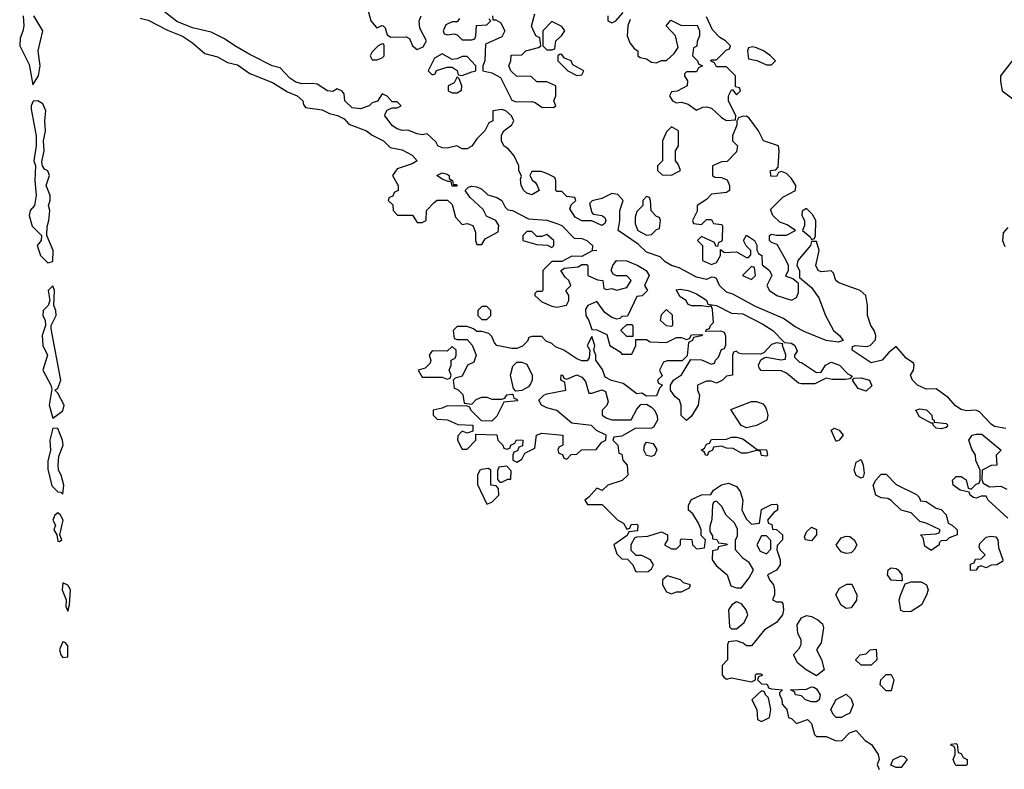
# Model space of a CAD drawing. Header units: inches. Extents: x 2701323 to 2964515, y 494916 to 722124.
# Tile 301 of 656: x 2779077 to 2783023, y 649511 to 652515. Entities that reach past the tile are written whole.
import ezdxf

# ---------------------------------------------------------------- set-up
doc = ezdxf.new("R2010")
doc.units = ezdxf.units.IN
doc.header["$MEASUREMENT"] = 0
for name, color, linetype in [('C7674', 7, 'Continuous'), ('C7675', 7, 'Continuous'), ('C7684', 7, 'Continuous'), ('C7685', 7, 'Continuous')]:
    doc.layers.add(name, color=color, linetype=linetype)

msp = doc.modelspace()

# ---------------------------------------------------------------- linework, layer by layer
at = {"layer": 'C7674', "color": 2, "elevation": 6}
msp.add_lwpolyline([(2779241.3, 650000), (2779237.3, 649990), (2779242, 649970), (2779250, 649958.8), (2779270, 649962), (2779270, 650000)], dxfattribs=at)
at = {"layer": 'C7675', "color": 2, "elevation": 6}
for points in [[(2780000, 652375.2), (2779939, 652410), (2779898.7, 652438.7), (2779844.4, 652464.4), (2779770, 652482.9), (2779707.1, 652507.1), (2779651.4, 652551.4)], [(2779090.7, 652530), (2779093.4, 652490), (2779090.5, 652469.5), (2779078.8, 652441.2), (2779077.3, 652410), (2779115.9, 652335.9), (2779130, 652254), (2779152.7, 652290), (2779159.3, 652330), (2779152, 652390), (2779169.5, 652470), (2779134.5, 652530)], [(2779560.6, 652520.6), (2779592.8, 652512.8), (2779670, 652472.7), (2779730, 652448.4), (2779770, 652422.4), (2779818.9, 652378.9), (2779870, 652366.4), (2779910, 652343.8), (2779950, 652334.4), (2779999.5, 652299.5), (2780000, 652299.4)], [(2779270, 650000), (2779270, 650006), (2779259, 650019), (2779250, 650022), (2779241.3, 650000)]]:
    msp.add_lwpolyline(points, dxfattribs=at)
for points in [[(2779150, 652189.2), (2779131, 652189), (2779123, 652170), (2779123.4, 652156.6), (2779143.8, 652050), (2779143.8, 652010), (2779133.4, 651950), (2779140.7, 651930), (2779138, 651870), (2779143, 651810), (2779136.3, 651770), (2779119.1, 651750), (2779114.9, 651730), (2779127.2, 651687.2), (2779164.7, 651650), (2779162.8, 651630), (2779146.8, 651610), (2779160.5, 651570), (2779190, 651541), (2779210, 651546), (2779211.3, 651590), (2779186, 651650), (2779186.8, 651686.8), (2779194.5, 651710), (2779198, 651750), (2779192.7, 651770), (2779199.3, 651790), (2779199.3, 651810), (2779184, 651850), (2779197, 651890), (2779190, 651908.7), (2779176.5, 651916.5), (2779169.1, 651929.1), (2779166, 651946), (2779175.1, 651990), (2779172.3, 652030), (2779180.9, 652070), (2779178, 652110), (2779182.7, 652150), (2779170, 652177.2)], [(2779210, 651448.7), (2779191.3, 651430), (2779198, 651390), (2779192, 651370), (2779170.8, 651350), (2779170.7, 651330), (2779179.1, 651310), (2779180.7, 651290), (2779167.4, 651250), (2779170.5, 651210), (2779188.2, 651170), (2779170.6, 651110), (2779202, 651050), (2779206, 651034), (2779195.5, 650970), (2779210, 650918), (2779250, 650947.7), (2779256.2, 650970), (2779230, 651018), (2779218, 651030), (2779230, 651038), (2779242, 651070), (2779203.7, 651276.3), (2779204, 651290), (2779222.9, 651330), (2779222, 651350), (2779214.5, 651370), (2779216.2, 651430)], [(2779210, 650878), (2779198, 650830), (2779200.5, 650790), (2779190, 650746), (2779190, 650714), (2779206.4, 650646.4), (2779230, 650622.8), (2779242, 650622), (2779250, 650614), (2779254.5, 650650), (2779243.7, 650690), (2779233.3, 650710), (2779231.2, 650731.2), (2779234.2, 650765.8), (2779251.6, 650810), (2779249.4, 650830), (2779230, 650877.2)], [(2779230, 650539.3), (2779218.8, 650530), (2779210.8, 650510), (2779220.7, 650490), (2779214.8, 650470), (2779226.8, 650450), (2779230, 650424.7), (2779236.4, 650423.6), (2779246, 650430), (2779238, 650450), (2779251.2, 650510), (2779241.2, 650530)], [(2779250, 650258), (2779247.7, 650230), (2779264, 650190), (2779262.8, 650162.8), (2779270, 650144.7), (2779277.2, 650170), (2779280.9, 650230), (2779270, 650249)]]:
    msp.add_lwpolyline(points, close=True, dxfattribs=at)
at = {"layer": 'C7684', "color": 2, "elevation": 6}
for points in [[(2781914, 650000), (2781914, 649950), (2781892.7, 649927.3), (2781892, 649890), (2781899.6, 649879.6), (2781910, 649872), (2781930, 649878), (2782010, 649862), (2782026, 649870), (2782026, 649890), (2782030, 649894), (2782050, 649894), (2782052.7, 649887.3), (2782038, 649882), (2782034, 649870), (2782050, 649854), (2782072.7, 649852.7), (2782078, 649838), (2782090, 649834), (2782134, 649830), (2782122, 649818), (2782122, 649810), (2782131.6, 649791.6), (2782132.7, 649772.7), (2782152, 649750), (2782158, 649718), (2782170, 649714), (2782190, 649694), (2782234, 649710), (2782250, 649694), (2782262, 649650), (2782270, 649642), (2782310, 649642), (2782350, 649624.7), (2782373.6, 649626.4), (2782402.7, 649657.3), (2782430, 649666), (2782466, 649626), (2782490.5, 649610.5), (2782518, 649570), (2782522, 649550), (2782514, 649530), (2782522, 649510)], [(2782278, 650000), (2782271.3, 649990), (2782290.8, 649950.8), (2782302, 649910), (2782270, 649886), (2782229.1, 649909.1), (2782196.4, 649936.4), (2782178, 649970), (2782203.1, 649996.9), (2782204.4, 650000)]]:
    msp.add_lwpolyline(points, dxfattribs=at)
for points in [[(2782450, 649928), (2782428.4, 649948.4), (2782428.4, 649951.6), (2782446, 649970), (2782470, 649974), (2782486, 649990), (2782510, 649992), (2782512, 649950), (2782490, 649928)], [(2782550, 649826), (2782526, 649850), (2782528, 649870), (2782550, 649891.3), (2782570, 649891.3), (2782581, 649870), (2782570, 649826)], [(2782250, 649782), (2782226, 649790), (2782210, 649806), (2782186, 649810), (2782182, 649822), (2782166, 649830), (2782230, 649832), (2782250, 649842), (2782259.6, 649839.6), (2782270, 649834), (2782284.7, 649810), (2782282, 649790), (2782270, 649782)], [(2782050, 649826), (2782012, 649790), (2782032, 649750), (2782034, 649710), (2782050, 649702), (2782082, 649718), (2782088, 649750), (2782078, 649798), (2782066, 649810), (2782062, 649822)], [(2782350, 649718), (2782338, 649730), (2782328.7, 649750), (2782348.9, 649791.1), (2782390, 649812), (2782410, 649794), (2782418, 649770), (2782403.6, 649736.4), (2782390, 649728.7), (2782370, 649718)], [(2782830, 649526), (2782826, 649530), (2782818, 649550), (2782826, 649570), (2782826, 649590), (2782822, 649602), (2782808.4, 649608.4), (2782810, 649612), (2782830, 649614), (2782834, 649610), (2782838, 649578), (2782850, 649574), (2782858, 649558), (2782874, 649550), (2782874, 649530), (2782870, 649526)], [(2782590, 649518), (2782568, 649528), (2782578, 649550), (2782610, 649564.7), (2782622, 649562), (2782634, 649550), (2782610, 649518)]]:
    msp.add_lwpolyline(points, close=True, dxfattribs=at)
at = {"layer": 'C7685', "color": 2, "elevation": 6}
for points in [[(2780474, 652550), (2780484.7, 652510), (2780505.4, 652485.4), (2780510, 652482), (2780528.4, 652491.6), (2780534, 652490), (2780542, 652482), (2780550, 652454), (2780564.7, 652444.7), (2780626.4, 652446.4), (2780639.8, 652439.8), (2780651.3, 652410), (2780670, 652396), (2780694, 652406), (2780708, 652430), (2780680.4, 652480.4), (2780678, 652510), (2780686, 652530)], [(2780839.6, 652520.4), (2780830, 652506), (2780810, 652506), (2780785.4, 652494.6), (2780774, 652470), (2780778, 652458), (2780790, 652454), (2780818, 652458), (2780830, 652454), (2780850, 652434), (2780890, 652434), (2780902, 652438), (2780906, 652450), (2780908, 652492), (2780950, 652494), (2780966, 652510), (2780958, 652518)], [(2780972, 652530), (2780974, 652514), (2780986, 652514), (2781003.6, 652503.6), (2781022, 652470), (2781010, 652446), (2780943.6, 652416.4), (2780942, 652350), (2780934, 652330), (2780934, 652310), (2780970, 652302), (2781003.6, 652283.6), (2781050, 652192), (2781066.4, 652186.4), (2781130, 652187.3), (2781143.5, 652183.5), (2781170, 652164.7), (2781216.4, 652163.6), (2781226, 652170), (2781218, 652190), (2781226, 652210), (2781226, 652250), (2781190, 652266), (2781150, 652266), (2781127.3, 652287.3), (2781068.7, 652288.7), (2781046, 652310), (2781038, 652330), (2781046, 652350), (2781047.3, 652372.7), (2781090, 652374), (2781106, 652390), (2781156.4, 652403.6), (2781166, 652410), (2781162, 652442), (2781146, 652450), (2781129.1, 652489.1), (2781141.2, 652538.8)], [(2781434, 652530), (2781434, 652510), (2781450, 652502), (2781466, 652510), (2781496.4, 652543.6)], [(2781523.6, 652516.4), (2781514, 652490), (2781512, 652450), (2781522, 652422), (2781539.6, 652399.6), (2781554, 652390), (2781554, 652370), (2781563.6, 652363.6), (2781590, 652358), (2781610, 652344.7), (2781630, 652342), (2781648.9, 652351.1), (2781670, 652352), (2781700.4, 652379.6), (2781716.4, 652403.6), (2781706, 652450), (2781668, 652490), (2781687.3, 652512.7), (2781730, 652492), (2781792.7, 652492.7), (2781802, 652470), (2781802, 652450), (2781792.7, 652427.3), (2781791.6, 652408.4), (2781778, 652402), (2781774, 652370), (2781794, 652350), (2781798, 652338), (2781814, 652330), (2781798, 652322), (2781790, 652306), (2781750, 652306), (2781742, 652298), (2781742, 652290), (2781754, 652270), (2781752, 652250), (2781711.6, 652228.4), (2781690, 652226), (2781682, 652210), (2781694, 652190), (2781710, 652182), (2781730, 652184.7), (2781756, 652176), (2781790, 652152), (2781815.3, 652164.7), (2781830, 652166), (2781850, 652161), (2781890, 652122.8), (2781910, 652111.3), (2781946, 652114), (2781948, 652130), (2781918, 652190), (2781918, 652210), (2781930, 652234), (2781934, 652234), (2781950, 652214), (2781966, 652230), (2781962, 652242), (2781946, 652246), (2781946, 652290), (2781910, 652326), (2781870, 652326), (2781862, 652342), (2781846, 652350), (2781850, 652354), (2781870, 652354), (2781910, 652394), (2781922, 652398), (2781926, 652410), (2781906, 652430), (2781883.1, 652443.1), (2781854, 652474), (2781830, 652526)], [(2783030, 650876.9), (2782984.5, 650884.5), (2782970, 650893.6), (2782923.8, 650943.8), (2782909.7, 650949.7), (2782872.2, 650947.8), (2782850, 650952.3), (2782827.6, 650967.6), (2782799.7, 650999.8), (2782750, 651035.3), (2782710, 651034), (2782675.1, 651050), (2782655.1, 651070), (2782647.3, 651090), (2782659, 651110), (2782662, 651130), (2782659, 651139), (2782630, 651158), (2782590, 651206), (2782559.6, 651180.4), (2782533.4, 651150), (2782490, 651139.8), (2782413.2, 651190), (2782415.3, 651204.7), (2782426, 651210), (2782470, 651206), (2782486, 651210), (2782507.3, 651232.7), (2782508, 651250), (2782502, 651270), (2782488.7, 651290), (2782475.3, 651330), (2782475.3, 651370), (2782468, 651410), (2782446, 651430), (2782360.2, 651460.2), (2782348, 651470), (2782339, 651499), (2782330, 651508), (2782290, 651504), (2782278, 651510), (2782268, 651530), (2782282, 651590), (2782270, 651626), (2782250, 651626), (2782246, 651610), (2782196, 651550), (2782192, 651530), (2782202, 651510), (2782202, 651482), (2782250, 651442), (2782279.8, 651399.8), (2782307.3, 651330), (2782339.1, 651270), (2782362.8, 651250), (2782378, 651230), (2782356.9, 651223.1), (2782310, 651228.8), (2782223.5, 651263.5), (2782184.6, 651284.6), (2782137.9, 651317.9), (2782026.1, 651366.1), (2781935.3, 651415.3), (2781910, 651422.7), (2781881.3, 651450), (2781870, 651478), (2781862, 651482), (2781850, 651482.7), (2781830, 651474), (2781790, 651483.5), (2781720.4, 651520.4), (2781689.8, 651529.8), (2781664.8, 651544.8), (2781644.4, 651564.4), (2781590, 651583.5), (2781555.4, 651615.4), (2781475.3, 651670), (2781482, 651710), (2781482, 651750), (2781495.3, 651790), (2781474, 651814), (2781450, 651818), (2781410, 651799), (2781371.1, 651788.9), (2781361, 651779), (2781370, 651742), (2781376, 651736), (2781410.8, 651730.8), (2781422, 651722), (2781426.8, 651710), (2781422, 651698), (2781410.3, 651689.7), (2781370, 651709.6), (2781330, 651708.4), (2781303.6, 651723.6), (2781282.7, 651757.3), (2781287.3, 651772.7), (2781306, 651790), (2781302, 651802), (2781270, 651806), (2781250, 651826), (2781230, 651826), (2781226, 651830), (2781226, 651870), (2781222, 651882), (2781190, 651898), (2781167.3, 651907.3), (2781130, 651906), (2781122, 651890), (2781132, 651870), (2781143.5, 651863.5), (2781151.1, 651851.1), (2781158.8, 651830), (2781130, 651813.6), (2781110, 651819.7), (2781097.6, 651830), (2781087.3, 651850), (2781084, 651876), (2781088, 651888), (2781078, 651910), (2781078, 651930), (2781059, 651970), (2781036.5, 651996.5), (2781018, 652010), (2781008, 652030), (2781008.4, 652051.6), (2781018, 652070), (2781050, 652094), (2781058, 652110), (2781048, 652130), (2781026, 652150), (2781010, 652155.3), (2780974, 652150), (2780974, 652110), (2780958, 652102), (2780942, 652070), (2780910, 652038), (2780890, 652008), (2780870, 651998), (2780850, 651998), (2780828.9, 652008.9), (2780790, 651999.5), (2780770, 652001.6), (2780753.2, 652010), (2780745.4, 652025.4), (2780710, 652058), (2780690, 652054), (2780670, 652057.2), (2780632.9, 652072.9), (2780610, 652071.6), (2780590, 652078), (2780572, 652090), (2780541.2, 652130), (2780542, 652138), (2780550, 652152), (2780570, 652162), (2780590, 652162), (2780606, 652170), (2780590, 652186), (2780570, 652186), (2780550, 652208), (2780530, 652218), (2780511.1, 652188.9), (2780490, 652182), (2780478, 652170), (2780442.8, 652157.2), (2780410, 652161.3), (2780380.7, 652190), (2780378, 652218), (2780369.1, 652229.1), (2780350, 652238), (2780332.8, 652227.2), (2780310.5, 652229.5), (2780270, 652256), (2780250, 652259.6), (2780210, 652257.3), (2780184.5, 652264.5), (2780160.2, 652280.2), (2780121.5, 652321.5), (2780089.7, 652329.7), (2780009.7, 652369.7), (2780000, 652375.2)], [(2783054.9, 652350), (2783007.7, 652290), (2783007.7, 652267.7), (2783014.8, 652230), (2783057.6, 652197.6)], [(2780000, 652299.4), (2780090, 652263.7), (2780150, 652226), (2780190, 652210.4), (2780212.4, 652190), (2780215.2, 652175.2), (2780223.4, 652163.4), (2780290, 652153.7), (2780319.5, 652139.5), (2780351.6, 652131.6), (2780377.4, 652117.4), (2780396.1, 652096.1), (2780466.8, 652070), (2780490, 652052.4), (2780534.8, 652030), (2780562.5, 652002.5), (2780610, 651994), (2780650, 651972.2), (2780670.8, 651949.2), (2780650, 651937.2), (2780590, 651918), (2780572, 651890), (2780594, 651850), (2780594, 651830), (2780578, 651822), (2780572.7, 651807.3), (2780558, 651802), (2780554, 651790), (2780572.7, 651772.7), (2780574, 651750), (2780592, 651732), (2780651.6, 651731.6), (2780670, 651702), (2780690, 651702), (2780706, 651710), (2780708, 651750), (2780738, 651782), (2780750, 651792), (2780791.6, 651791.6), (2780810, 651774), (2780823.6, 651723.6), (2780850, 651694), (2780870, 651698), (2780894, 651690), (2780903.6, 651663.6), (2780904.7, 651630), (2780910, 651614), (2780930, 651614), (2780943.1, 651636.9), (2780995.3, 651664.7), (2780998, 651690), (2780986, 651710), (2780948, 651728), (2780934.6, 651754.6), (2780882.7, 651802.7), (2780862, 651830), (2780876, 651844), (2780890, 651847.7), (2780910, 651845.5), (2780930, 651835.8), (2780953.5, 651813.5), (2780990, 651802), (2781010, 651790.4), (2781023.5, 651763.5), (2781033.7, 651753.7), (2781052, 651750), (2781116.3, 651716.3), (2781190, 651711.8), (2781230, 651698.3), (2781250.2, 651690.2), (2781299.8, 651639.8), (2781330, 651637.6), (2781350.2, 651630.2), (2781373.4, 651610), (2781371.6, 651591.6), (2781390.5, 651589.5), (2781371.3, 651588.7), (2781330, 651566), (2781290, 651568), (2781250, 651546), (2781210, 651546), (2781174, 651510), (2781174, 651430), (2781170, 651426), (2781150, 651426), (2781142, 651418), (2781142, 651410), (2781170, 651384.7), (2781210, 651366.8), (2781230, 651362.8), (2781268.4, 651371.6), (2781278, 651390), (2781278, 651410), (2781266, 651430), (2781286, 651450), (2781278, 651470), (2781263.1, 651483.1), (2781246, 651510), (2781260.4, 651519.6), (2781315.3, 651524.7), (2781330, 651534), (2781350, 651534), (2781354, 651530), (2781354, 651490), (2781392.7, 651472.7), (2781414, 651470), (2781418, 651438), (2781430, 651434), (2781450, 651438), (2781470, 651431.3), (2781510, 651442), (2781528, 651470), (2781510, 651488), (2781468.7, 651488.7), (2781455.3, 651495.3), (2781448, 651510), (2781454, 651530), (2781468.7, 651550), (2781510, 651548), (2781554, 651530), (2781587.7, 651510), (2781600.7, 651490), (2781582, 651450), (2781594, 651430), (2781571.6, 651408.4), (2781550, 651406), (2781512.7, 651327.3), (2781490, 651326), (2781482, 651318), (2781470, 651315.3), (2781450, 651322), (2781422, 651342), (2781390, 651386), (2781354, 651370), (2781345.4, 651354.6), (2781346, 651330), (2781358, 651310), (2781370, 651274), (2781390, 651272), (2781430, 651254), (2781442, 651210), (2781483.6, 651183.6), (2781490, 651174), (2781530, 651174), (2781546, 651210), (2781546, 651234), (2781590, 651234), (2781604.7, 651224.7), (2781670, 651222), (2781710, 651242), (2781730, 651242), (2781750, 651234), (2781762, 651238), (2781770, 651252), (2781814, 651254), (2781810, 651248), (2781778, 651242), (2781774, 651230), (2781758, 651222), (2781752.7, 651167.3), (2781732, 651148), (2781672.7, 651147.3), (2781658, 651142), (2781642, 651110), (2781651.6, 651088.4), (2781634, 651070), (2781638, 651058), (2781654, 651050), (2781642, 651038), (2781630, 651008), (2781590, 651006), (2781570, 651018), (2781550, 651015.3), (2781496.5, 651056.5), (2781448.7, 651068.7), (2781423.1, 651083.1), (2781413.6, 651113.6), (2781386, 651150), (2781386, 651170), (2781378, 651190), (2781382, 651210), (2781370, 651246), (2781352, 651210), (2781362, 651190), (2781359.6, 651160.4), (2781351.6, 651148.4), (2781330, 651148), (2781310, 651155.3), (2781258, 651190), (2781224, 651204), (2781210, 651218), (2781187.3, 651227.3), (2781170, 651246), (2781130, 651246), (2781118, 651242), (2781112.7, 651227.3), (2781092.7, 651207.3), (2781070, 651198), (2781050, 651198), (2780990, 651208.7), (2780980.2, 651220.2), (2780970, 651246), (2780958, 651258), (2780930, 651266), (2780910, 651266), (2780896.4, 651276.4), (2780870, 651286), (2780830, 651286), (2780814, 651270), (2780818, 651238), (2780830, 651234), (2780870, 651234), (2780891.1, 651211.1), (2780906.8, 651170), (2780896.8, 651143.2), (2780872, 651130), (2780850, 651086), (2780822, 651078), (2780814, 651070), (2780818, 651038), (2780832.7, 651032.7), (2780852.7, 651012.7), (2780858, 650978), (2780890, 650974), (2780907.3, 650992.7), (2780930, 651002), (2780950, 651002), (2780970, 650994), (2781010, 650994), (2781022, 650998), (2781030, 651012), (2781050, 651014), (2781054, 651014), (2781058, 650998), (2781070, 650994), (2781072, 650988), (2781018, 650982), (2780990, 650926), (2780970, 650906), (2780928, 650908), (2780886, 650950), (2780882, 650962), (2780870, 650966), (2780790, 650968), (2780770, 650958), (2780734, 650950), (2780734, 650930), (2780750, 650914), (2780791.6, 650911.6), (2780832.7, 650892.7), (2780894, 650890), (2780894, 650866), (2780870, 650858), (2780850, 650866), (2780832.7, 650847.3), (2780832, 650830), (2780850, 650794), (2780870, 650794), (2780906, 650830), (2780906, 650854), (2780990, 650852), (2780994, 650830), (2781014, 650810), (2781018, 650798), (2781030, 650794), (2781042, 650798), (2781046, 650810), (2781062, 650818), (2781068.4, 650831.6), (2781094, 650830), (2781092.7, 650807.3), (2781078, 650802), (2781072.7, 650787.3), (2781058, 650782), (2781054, 650770), (2781054, 650750), (2781070, 650742), (2781090, 650754), (2781102, 650778), (2781142, 650798), (2781148, 650850), (2781170, 650858), (2781254, 650850), (2781254, 650810), (2781238, 650802), (2781234, 650790), (2781238, 650778), (2781252.7, 650772.7), (2781258, 650758), (2781270, 650754), (2781287.3, 650772.7), (2781310, 650774), (2781328.4, 650791.6), (2781387.3, 650792.7), (2781410, 650822), (2781426, 650830), (2781428, 650850), (2781389.1, 650869.1), (2781368.9, 650888.9), (2781290, 650898), (2781230, 650949), (2781190, 650959), (2781168, 650970), (2781158, 650990), (2781178, 651010), (2781190, 651016), (2781266, 651030), (2781262, 651062), (2781246, 651070), (2781248, 651092), (2781254, 651090), (2781258, 651078), (2781270, 651074), (2781310, 651091.3), (2781330, 651082), (2781345.4, 651065.4), (2781358, 651018), (2781370, 651018), (2781410, 651032), (2781424.7, 651024.7), (2781435.3, 650984.7), (2781431, 650969), (2781412, 650950), (2781412, 650930), (2781430, 650918), (2781450, 650912), (2781528, 650912), (2781550, 650954), (2781567.3, 650972.7), (2781590, 650974), (2781610, 650962), (2781622, 650950), (2781632.7, 650927.3), (2781634, 650910), (2781618, 650882), (2781610, 650878), (2781543.6, 650876.4), (2781490, 650846), (2781458, 650842), (2781454, 650830), (2781474, 650810), (2781478, 650778), (2781490, 650774), (2781494, 650750), (2781512, 650730), (2781514, 650690), (2781491.6, 650668.4), (2781434, 650650), (2781412, 650628), (2781390, 650638), (2781358.8, 650601.2), (2781342, 650590), (2781352.7, 650572.7), (2781412, 650572), (2781474, 650510), (2781496.9, 650496.9), (2781510, 650474), (2781522, 650478), (2781528.4, 650491.6), (2781550, 650494), (2781554, 650490), (2781552.7, 650467.3), (2781518, 650462), (2781512, 650448), (2781458, 650410), (2781470, 650374), (2781490, 650354), (2781512.7, 650352.7), (2781534, 650330), (2781545.4, 650305.4), (2781550, 650302), (2781596.4, 650303.6), (2781610, 650314), (2781618, 650330), (2781606, 650350), (2781570, 650368), (2781548, 650368), (2781528, 650388), (2781528.4, 650411.6), (2781542, 650438), (2781550, 650442), (2781594.6, 650445.4), (2781650, 650462), (2781674, 650450), (2781674, 650430), (2781662, 650410), (2781690, 650394), (2781710, 650394), (2781726, 650410), (2781726, 650430), (2781730, 650434), (2781771.6, 650431.6), (2781774, 650410), (2781790, 650394), (2781822, 650398), (2781826, 650430), (2781808, 650448), (2781808, 650470), (2781798, 650498), (2781774.6, 650534.6), (2781758, 650550), (2781758, 650570), (2781770, 650592), (2781810, 650611.3), (2781847.3, 650612.7), (2781858, 650630), (2781890, 650651), (2781918, 650658), (2781950, 650644.7), (2781964.5, 650624.5), (2781976, 650590), (2781972, 650550), (2781990, 650514), (2782010, 650494), (2782042, 650498), (2782050, 650552), (2782090, 650572), (2782110, 650574), (2782114, 650570), (2782114, 650550), (2782099.6, 650540.4), (2782074, 650510), (2782078, 650498), (2782091.6, 650491.6), (2782094, 650474), (2782110, 650472), (2782134, 650450), (2782134, 650430), (2782112.7, 650407.3), (2782112, 650390), (2782124.7, 650350), (2782124.7, 650330), (2782110, 650308.7), (2782074, 650290), (2782082, 650270), (2782098, 650250), (2782102, 650230), (2782102, 650210), (2782094, 650190), (2782110, 650182), (2782130, 650182), (2782136, 650176), (2782138.8, 650150), (2782134.8, 650130), (2782110, 650099), (2782062, 650070), (2782010, 650006), (2781990, 650006), (2781976.4, 650016.4), (2781950, 650026), (2781918, 650022), (2781914, 650010), (2781914, 650000)], [(2783037.3, 651682.7), (2783018.8, 651661.2), (2783015.5, 651630), (2783025.8, 651605.8)], [(2783038, 650518), (2782958, 650590), (2782950, 650606), (2782930, 650606), (2782910, 650598), (2782900.4, 650600.4), (2782886, 650610), (2782882, 650622), (2782846, 650630), (2782818, 650650), (2782815.3, 650670), (2782830, 650684.7), (2782850, 650684.7), (2782871.1, 650671.1), (2782878, 650638), (2782890, 650634), (2782910, 650654), (2782922, 650658), (2782926, 650670), (2782926, 650710), (2782908.9, 650748.9), (2782908, 650770), (2782893.6, 650793.6), (2782880.9, 650830), (2782894, 650850), (2782910, 650854.6), (2782933.4, 650853.4), (2783010.6, 650790), (2782991.3, 650770), (2782994, 650730), (2782970, 650728), (2782934, 650710), (2782932.7, 650672.7), (2782938, 650658), (2782963.6, 650643.6), (2783010, 650646), (2783033, 650633)], [(2782204.4, 650000), (2782208.9, 650011.1), (2782209, 650030), (2782195.5, 650055.5), (2782193.2, 650090), (2782210, 650118), (2782230, 650126.8), (2782250, 650124), (2782276, 650110), (2782294.2, 650094.2), (2782298.4, 650078.4), (2782290, 650018), (2782278, 650000)]]:
    msp.add_lwpolyline(points, dxfattribs=at)
for points in [[(2781210, 652508), (2781174, 652470), (2781174, 652410), (2781190, 652394), (2781210, 652394), (2781222, 652398), (2781226, 652430), (2781248.7, 652450), (2781262, 652470), (2781250, 652488)], [(2780530, 652418), (2780514, 652410), (2780490, 652386), (2780482, 652370), (2780490, 652354), (2780510, 652354), (2780530, 652362), (2780538, 652370), (2780538, 652410), (2780536.4, 652416.4)], [(2782014, 652406), (2781998, 652402), (2781994, 652390), (2781998, 652358), (2782031.6, 652351.6), (2782070, 652334), (2782090, 652334), (2782106, 652350), (2782086, 652370), (2782058, 652390), (2782030, 652402)], [(2780770, 652378), (2780739.6, 652360.4), (2780714, 652310), (2780730, 652294), (2780742, 652298), (2780748, 652312), (2780790, 652324.7), (2780810, 652324.7), (2780831.1, 652311.1), (2780834, 652294), (2780850, 652292), (2780890, 652306), (2780906, 652310), (2780906, 652330), (2780870, 652368), (2780850, 652368), (2780830, 652358), (2780810, 652355.3)], [(2781243.6, 652376.4), (2781234, 652370), (2781234, 652350), (2781274, 652310), (2781310, 652292), (2781330, 652294), (2781338, 652310), (2781294.6, 652334.6), (2781288, 652350), (2781261.2, 652361.2), (2781250, 652375.3)], [(2780830, 652286), (2780818, 652262), (2780794, 652250), (2780794, 652230), (2780810, 652222), (2780830, 652222), (2780848, 652232), (2780848.7, 652250), (2780838, 652278)], [(2781990, 652128), (2781972.7, 652127.3), (2781958, 652122), (2781952, 652108), (2781952, 652092), (2781934, 652050), (2781934, 652030), (2781954, 652010), (2781950, 651986), (2781912.7, 651947.3), (2781890, 651946), (2781854, 651930), (2781854, 651890), (2781863.6, 651883.6), (2781890, 651882), (2781912.7, 651872.7), (2781922, 651850), (2781922, 651830), (2781910, 651822), (2781850, 651815.3), (2781830, 651794), (2781792, 651770), (2781792, 651748), (2781774, 651710), (2781778, 651698), (2781810, 651694), (2781830, 651714), (2781850, 651714), (2781858, 651698), (2781890, 651694), (2781894, 651690), (2781892.7, 651632.7), (2781890, 651626), (2781878, 651622), (2781874, 651606), (2781867.3, 651607.3), (2781862, 651622), (2781810, 651646), (2781794, 651630), (2781814, 651610), (2781814, 651550), (2781850, 651534), (2781870, 651542), (2781886, 651570), (2781886, 651594), (2781902, 651582), (2781950, 651584.7), (2781990, 651562), (2781998, 651562), (2782007.3, 651572.7), (2782008, 651590), (2781988.7, 651608.7), (2781978, 651630), (2781990, 651651), (2782022, 651630), (2782031.1, 651611.1), (2782032, 651592), (2782038, 651578), (2782051.3, 651570), (2782052.7, 651532.7), (2782082, 651510), (2782092, 651490), (2782072, 651450), (2782082, 651430), (2782112, 651410), (2782170, 651391.3), (2782190, 651402), (2782198, 651422), (2782198, 651458), (2782176.4, 651476.4), (2782150, 651486), (2782148, 651490), (2782158, 651510), (2782158, 651530), (2782148.7, 651550), (2782113.6, 651613.6), (2782090, 651622), (2782082, 651630), (2782082, 651650), (2782090, 651656), (2782110, 651651.3), (2782150, 651651.3), (2782186, 651670), (2782152.9, 651692.9), (2782123.2, 651703.2), (2782095.3, 651730), (2782086, 651754), (2782136.4, 651803.6), (2782186, 651830), (2782188, 651850), (2782170, 651878), (2782150, 651898), (2782130, 651906), (2782118, 651902), (2782110, 651886), (2782087.3, 651887.3), (2782086, 651910), (2782107.3, 651912.7), (2782116.4, 651923.6), (2782121.2, 651990), (2782118, 652010), (2782058, 652030), (2782038, 652070), (2782000.4, 652120.4)], [(2781690, 652086), (2781670, 652066), (2781654, 652030), (2781654, 651950), (2781634, 651930), (2781634, 651910), (2781652.7, 651892.7), (2781690, 651892), (2781710, 651902), (2781726, 651910), (2781716.4, 651936.4), (2781706, 651950), (2781706, 651990), (2781718, 652010), (2781718, 652070)], [(2780814, 651854), (2780826, 651854), (2780830, 651848), (2780810, 651848), (2780806, 651866), (2780794, 651866), (2780770, 651875.3), (2780749, 651891), (2780770, 651901), (2780790, 651896.3), (2780798.8, 651890), (2780798, 651878), (2780812, 651870)], [(2781590, 651806), (2781574, 651790), (2781574, 651770), (2781550, 651746), (2781543.6, 651723.6), (2781543.6, 651696.4), (2781554, 651670), (2781590, 651652), (2781610, 651654), (2781630, 651674), (2781642, 651678), (2781646, 651710), (2781642, 651722), (2781630, 651726), (2781608.4, 651748.4), (2781606, 651790), (2781602, 651802)], [(2782230, 651758), (2782212.7, 651747.3), (2782212, 651730), (2782222, 651710), (2782222, 651690), (2782214, 651670), (2782244.7, 651644.7), (2782250, 651634), (2782262, 651638), (2782266, 651650), (2782268, 651710), (2782254.6, 651734.6)], [(2781130, 651666), (2781110, 651666), (2781094, 651650), (2781094, 651630), (2781150, 651614), (2781192, 651612), (2781210, 651602), (2781218, 651610), (2781218, 651630), (2781190, 651654), (2781170, 651646), (2781150, 651646)], [(2782010, 651526), (2781974, 651490), (2782010, 651474), (2782026, 651490), (2782022, 651522)], [(2782270, 651101), (2782290, 651102), (2782307, 651130), (2782330, 651142.6), (2782362.4, 651130), (2782396.1, 651096.1), (2782414, 651086), (2782403.6, 651076.4), (2782387.1, 651072.9), (2782332.9, 651072.9), (2782310, 651078), (2782263.6, 651056.4), (2782210, 651055.3), (2782198, 651058), (2782150, 651098), (2782130, 651108), (2782048.7, 651108.7), (2782040.4, 651120.4), (2782038, 651130), (2782048, 651152), (2782060.4, 651159.6), (2782070, 651162), (2782128, 651152), (2782146, 651154), (2782148, 651172), (2782134, 651210), (2782136.4, 651216.4), (2782110, 651219.5), (2782090, 651214), (2782059.8, 651180.2), (2782045.4, 651174.6), (2781970, 651175.3), (2781958, 651178), (2781950, 651186), (2781938, 651182), (2781934, 651170), (2781934, 651090), (2781910, 651086), (2781894, 651070), (2781870, 651058), (2781850, 651066), (2781830, 651066), (2781794, 651050), (2781794, 651030), (2781802, 651010), (2781796, 650970), (2781770, 650926), (2781750, 650908.7), (2781728.4, 650928.4), (2781728.7, 650970), (2781722, 650990), (2781703.7, 651003.7), (2781686, 651030), (2781686, 651050), (2781698, 651070), (2781730, 651092), (2781767.3, 651152.7), (2781810, 651152), (2781850, 651134), (2781862, 651138), (2781866, 651150), (2781878, 651162), (2781890, 651194), (2781902, 651198), (2781907.3, 651212.7), (2781907.3, 651247.3), (2781902, 651262), (2781887.3, 651267.3), (2781826, 651266), (2781830, 651274), (2781842, 651278), (2781846, 651290), (2781858, 651302), (2781854, 651354), (2781848, 651368), (2781836, 651364), (2781811.3, 651368.7), (2781770, 651368), (2781755.3, 651375.3), (2781748.7, 651390), (2781724.1, 651404.1), (2781708, 651432), (2781724.5, 651435.5), (2781756, 651430), (2781790, 651415.8), (2781830, 651390.4), (2781834.8, 651374.8), (2781870, 651370.3), (2781930, 651339.3), (2781975.6, 651335.6), (2782055.3, 651295.3), (2782095.3, 651270), (2782142, 651222), (2782170, 651218.4), (2782184, 651210), (2782192.7, 651187.3), (2782182, 651170), (2782182, 651162), (2782202, 651142), (2782210, 651141)], [(2780950, 651366), (2780930, 651366), (2780914, 651350), (2780914, 651330), (2780930, 651314), (2780950, 651314), (2780966, 651330), (2780966, 651350)], [(2781690, 651286), (2781670, 651288), (2781646, 651310), (2781650, 651334), (2781670, 651354), (2781691.6, 651331.6), (2781694, 651290)], [(2781510, 651246), (2781488.4, 651268.4), (2781488.4, 651271.6), (2781510, 651294), (2781530, 651294), (2781534, 651290), (2781534, 651246), (2781530, 651246)], [(2780810, 651206), (2780790, 651186), (2780730, 651188), (2780718, 651170), (2780724.7, 651150), (2780722, 651138), (2780702, 651118), (2780674, 651110), (2780690, 651082), (2780770, 651082), (2780790, 651074), (2780802, 651078), (2780806, 651090), (2780798, 651110), (2780806, 651130), (2780806, 651150), (2780822, 651158), (2780826, 651170), (2780826, 651190)], [(2781066, 651026), (2781056.4, 651036.4), (2781044, 651090), (2781054, 651126), (2781070, 651142), (2781090, 651142), (2781110, 651134), (2781130.7, 651090.7), (2781130.8, 651070), (2781124.9, 651055.1), (2781116.3, 651043.7), (2781090, 651028.7)], [(2782470, 651026.6), (2782437.5, 651037.5), (2782415.3, 651070), (2782421.2, 651078.8), (2782450, 651080.3), (2782483, 651070), (2782492.2, 651047.8)], [(2781990, 650879), (2781969.1, 650889.1), (2781927.3, 650952.7), (2782010, 650984.7), (2782030, 650984.7), (2782055.3, 650975.3), (2782065.4, 650965.4), (2782070.9, 650950.9), (2782076, 650930), (2782072, 650910), (2782030, 650889.2)], [(2782770, 650875.3), (2782750, 650878), (2782738, 650890), (2782738, 650898), (2782730, 650898), (2782683.6, 650923.6), (2782669.3, 650950.7), (2782684.2, 650955.8), (2782711, 650951), (2782732.7, 650930), (2782734.4, 650914.4), (2782742, 650910), (2782742, 650902), (2782790, 650896.3), (2782797.3, 650890), (2782790, 650881.2)], [(2782350, 650824), (2782329.2, 650870), (2782342, 650878), (2782362, 650870), (2782378, 650850), (2782362, 650830)], [(2781610, 650764), (2781589.2, 650769.2), (2781579, 650790), (2781582, 650810), (2781590, 650822), (2781616, 650816), (2781631.3, 650791.3), (2781622, 650770)], [(2782070, 650766), (2782050, 650768), (2782046, 650786), (2782030, 650788), (2781990, 650778), (2781970, 650778), (2781936.4, 650796.4), (2781910, 650798), (2781890, 650806), (2781858, 650802), (2781854, 650790), (2781838, 650782), (2781834, 650770), (2781830.9, 650769.1), (2781826, 650770), (2781822, 650782), (2781808, 650790), (2781822, 650798), (2781830, 650814), (2781842, 650818), (2781850, 650832), (2781910, 650834), (2781930, 650842), (2781950, 650842), (2781975.3, 650835.3), (2782032.7, 650792.7), (2782070.9, 650790.9), (2782074, 650770)], [(2782450, 650678), (2782430, 650688), (2782421.2, 650710), (2782430, 650742), (2782450, 650752), (2782458, 650730), (2782462, 650698), (2782458, 650682)], [(2780956.4, 650716.4), (2780927.5, 650712.5), (2780922, 650710), (2780912, 650690), (2780912.7, 650652.7), (2780950, 650574), (2780970, 650582), (2780998, 650610), (2780996.4, 650636.4), (2780987.3, 650647.3), (2780966, 650650), (2780966, 650710)], [(2781030, 650726), (2780998, 650722), (2780992.7, 650707.3), (2780992.7, 650672.7), (2781002, 650662), (2781010, 650662), (2781034, 650674), (2781046, 650674), (2781047.3, 650707.3)], [(2782730, 650388), (2782704.7, 650404.7), (2782698, 650438), (2782688, 650450), (2782750, 650454), (2782762, 650458), (2782766, 650470), (2782710, 650498), (2782684.7, 650504.7), (2782650, 650539), (2782610, 650549), (2782570, 650588.7), (2782556.5, 650596.5), (2782530, 650599), (2782508, 650610), (2782498, 650650), (2782508, 650670), (2782530, 650694), (2782550, 650694), (2782590, 650652), (2782672, 650612), (2782682, 650602), (2782687.3, 650587.3), (2782710, 650584.7), (2782750, 650558), (2782770, 650552), (2782790.8, 650530.8), (2782798, 650498), (2782814, 650490), (2782834, 650470), (2782834, 650450), (2782802, 650438), (2782791.6, 650428.4), (2782770, 650426), (2782762, 650418), (2782762, 650410)], [(2781870, 650586), (2781858, 650582), (2781854, 650570), (2781851.6, 650511.6), (2781843.6, 650483.6), (2781843.6, 650463.6), (2781854, 650446), (2781854, 650434), (2781871.6, 650431.6), (2781878, 650418), (2781910, 650414), (2781914, 650410), (2781878, 650402), (2781874, 650390), (2781854, 650386), (2781852, 650350), (2781867.9, 650327.9), (2781912, 650290), (2781926.8, 650246.8), (2781950, 650238), (2781970, 650238), (2782001.2, 650278.8), (2782018, 650310), (2782000.4, 650340.4), (2781976.4, 650356.4), (2781946, 650390), (2781946, 650430), (2781954.6, 650445.4), (2781954.6, 650474.6), (2781940.4, 650500.4), (2781908, 650530), (2781890, 650566)], [(2782250, 650426), (2782226, 650430), (2782222, 650442), (2782230, 650462), (2782250, 650482), (2782270, 650472), (2782271, 650450)], [(2782070, 650446), (2782050, 650446), (2782032, 650410), (2782045.4, 650385.4), (2782070, 650374), (2782087.3, 650392.7), (2782087.3, 650427.3)], [(2782390, 650375.3), (2782370, 650382), (2782349, 650409), (2782370, 650438), (2782390, 650444.7), (2782403.6, 650443.6), (2782422, 650430), (2782432, 650410), (2782422, 650390), (2782410, 650378)], [(2782950, 650318), (2782930, 650326), (2782918, 650322), (2782910, 650308.7), (2782887.3, 650307.3), (2782887.3, 650332.7), (2782902, 650338), (2782907.3, 650352.7), (2782930, 650354), (2782946, 650370), (2782926, 650390), (2782922, 650402), (2782924.7, 650415.3), (2782950, 650441), (2782970, 650444.7), (2782990, 650442), (2782998, 650430), (2782999.6, 650399.6), (2783018, 650350), (2783016, 650344), (2782994, 650330), (2782970, 650328.7)], [(2782610, 650266), (2782569.3, 650269.3), (2782555.3, 650290), (2782558, 650310), (2782570, 650318), (2782590, 650316), (2782598, 650310), (2782612, 650290), (2782614, 650266)], [(2781674, 650286), (2781654, 650270), (2781654, 650250), (2781670, 650222), (2781690, 650214), (2781710, 650222), (2781730, 650222), (2781762, 650238), (2781766, 650250), (2781738, 650258), (2781726, 650270)], [(2782622, 650142), (2782608, 650148), (2782602, 650190), (2782608.9, 650211.1), (2782626, 650254), (2782650, 650262), (2782690, 650262), (2782712, 650250), (2782718, 650230), (2782711.1, 650208.9), (2782692, 650170), (2782650, 650144)], [(2782390, 650155.3), (2782370, 650168.7), (2782348.7, 650210), (2782363.1, 650236.9), (2782392.7, 650252.7), (2782412.7, 650252.7), (2782432, 650210), (2782431.6, 650188.4), (2782410, 650158)], [(2781950, 650182), (2781932, 650170), (2781918, 650150), (2781922, 650082), (2781930, 650074), (2781950, 650074), (2781980.4, 650099.6), (2781995.3, 650130), (2781989, 650150), (2781970, 650174)]]:
    msp.add_lwpolyline(points, close=True, dxfattribs=at)

doc.saveas('drawing.dxf')
